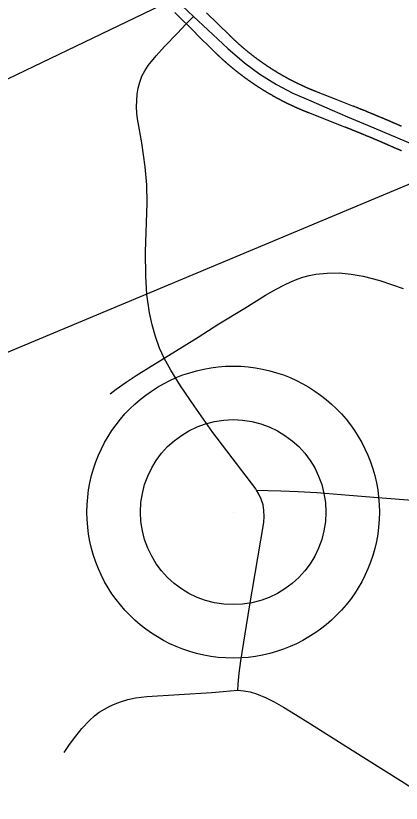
# Model space of a CAD drawing. Extents: x 0 to 34, y 0 to 22.
# Drawn here: x 6.7217 to 6.9178, y 18.5897 to 18.991 of the extents above; entities that cross this region are included whole.
import ezdxf

# ---------------------------------------------------------------- set-up
doc = ezdxf.new("R2010")
doc.units = 0
for name, color, linetype in [('GM_X_Township_Road', 7, 'Continuous'), ('GM_X_Unincorporated', 7, 'Continuous'), ('GM_X_Unincorporated_Location', 7, 'Continuous'), ('SC_Shading1', 7, 'Continuous'), ('SH_Text', 7, 'Continuous')]:
    doc.layers.add(name, color=color, linetype=linetype)

msp = doc.modelspace()

# ---------------------------------------------------------------- linework, layer by layer
at = {"layer": 'GM_X_Township_Road'}
for points in [[(6.75758, 19.0346), (6.7624, 19.03259), (6.76607, 19.03079), (6.7696, 19.02891), (6.77241, 19.02733), (6.77472, 19.02596), (6.77731, 19.02416), (6.78005, 19.02207), (6.78372, 19.0189), (6.78597, 19.01676), (6.78855, 19.01422), (6.79142, 19.0112), (6.79418, 19.0084), (6.79728, 19.00524), (6.80099, 19.00145), (6.80637, 18.99597), (6.81208, 18.99063)], [(6.79717, 18.8164), (6.79489, 18.82157), (6.79274, 18.82746), (6.79102, 18.83348), (6.7897, 18.8396), (6.7884, 18.84889), (6.7878, 18.85824), (6.78777, 18.8707), (6.7886, 18.8955), (6.7884, 18.90474), (6.78759, 18.91393), (6.78574, 18.92613), (6.78358, 18.93845), (6.78329, 18.94134), (6.78314, 18.94458), (6.78323, 18.94778), (6.78348, 18.95094), (6.78399, 18.95407), (6.78476, 18.95715), (6.78586, 18.96014), (6.78731, 18.96299), (6.78908, 18.96564), (6.79305, 18.97051), (6.7974, 18.97533), (6.80389, 18.98217), (6.80828, 18.98671), (6.81208, 18.99063)], [(6.81208, 18.99063), (6.81932, 18.98386), (6.82953, 18.97432), (6.83798, 18.96703), (6.84584, 18.96113), (6.85428, 18.95593), (6.86273, 18.95151), (6.87177, 18.94757), (6.88268, 18.94286), (6.89054, 18.93942), (6.90063, 18.93525), (6.92347, 18.92547), (6.93757, 18.91896), (6.97089, 18.9022), (6.9971, 18.88857)], [(6.79717, 18.8164), (6.81447, 18.82725), (6.82492, 18.83389), (6.83826, 18.84199), (6.84871, 18.84852), (6.85419, 18.85165), (6.85833, 18.85382), (6.86169, 18.85546), (6.86484, 18.85671), (6.86767, 18.8577), (6.87096, 18.85862), (6.87431, 18.85921), (6.88016, 18.8598), (6.88628, 18.85994), (6.8924, 18.85934), (6.89845, 18.85822), (6.90693, 18.85599), (6.91884, 18.85195)], [(6.76968, 18.79831), (6.77278, 18.80068), (6.77777, 18.80424), (6.78296, 18.80764), (6.78928, 18.8116), (6.79717, 18.8164)], [(6.84418, 18.74923), (6.84383, 18.74982), (6.82196, 18.77862), (6.81246, 18.79218), (6.80545, 18.80246), (6.80051, 18.81039), (6.79717, 18.8164)], [(6.83472, 18.64721), (6.83491, 18.65035), (6.83539, 18.65598), (6.83615, 18.66218), (6.84057, 18.68972), (6.84637, 18.72376), (6.84787, 18.73274), (6.84804, 18.73577), (6.84794, 18.73876), (6.84748, 18.7417), (6.84662, 18.74454), (6.84538, 18.74723), (6.84418, 18.74923)], [(6.84418, 18.74923), (6.84998, 18.74911), (6.85654, 18.74895), (6.86543, 18.7485), (6.8748, 18.74795), (6.88728, 18.74706), (6.90594, 18.74554), (6.96498, 18.74096), (7.0179, 18.73666), (7.06738, 18.73307), (7.07814, 18.73229), (7.08402, 18.73186)], [(6.74636, 18.61556), (6.74866, 18.61908), (6.75103, 18.62233), (6.75532, 18.62777), (6.75923, 18.63177), (6.7618, 18.63415), (6.76417, 18.63603), (6.76676, 18.63768), (6.76952, 18.63911), (6.77229, 18.64035), (6.77505, 18.64139), (6.77867, 18.64254), (6.78268, 18.6433), (6.7884, 18.64397), (6.82124, 18.6461), (6.82719, 18.64664), (6.83081, 18.64692), (6.83472, 18.64721)], [(6.83472, 18.64721), (6.83777, 18.64702), (6.84101, 18.64645), (6.84416, 18.6454), (6.84902, 18.6433), (6.85312, 18.6413), (6.85789, 18.63854), (6.86398, 18.63491), (6.87171, 18.63005), (6.89286, 18.61671), (6.91746, 18.60117), (6.92349, 18.59738)]]:
    msp.add_lwpolyline(points, dxfattribs=at)
at = {"layer": 'GM_X_Unincorporated'}
for radius in [0.0744, 0.04716]:
    msp.add_circle((6.8323, 18.73803), radius, dxfattribs=at)
at = {"layer": 'GM_X_Unincorporated_Location'}
msp.add_line((6.8323, 18.73803), (6.8323, 18.73803), dxfattribs=at)
at = {"layer": 'SC_Shading1'}
for points in [[(6.80257, 18.99256), (6.81324, 18.98203), (6.81327, 18.98201), (6.81329, 18.98198), (6.82245, 18.97293), (6.82259, 18.9728), (6.82272, 18.97267), (6.82285, 18.97254), (6.82299, 18.97241), (6.82312, 18.97228), (6.82325, 18.97215), (6.82339, 18.97202), (6.82352, 18.97189), (6.82365, 18.97176), (6.82379, 18.97163), (6.82392, 18.9715), (6.82406, 18.97137), (6.82419, 18.97124), (6.82433, 18.97112), (6.82446, 18.97099), (6.8246, 18.97086), (6.82473, 18.97073), (6.82487, 18.9706), (6.825, 18.97048), (6.82514, 18.97035), (6.82528, 18.97022), (6.82541, 18.97009), (6.82555, 18.96997), (6.82568, 18.96984), (6.82582, 18.96971), (6.82596, 18.96959), (6.82609, 18.96946), (6.82623, 18.96933), (6.82637, 18.96921), (6.82651, 18.96908), (6.82664, 18.96896), (6.82678, 18.96883), (6.82692, 18.96871), (6.82706, 18.96858), (6.8272, 18.96846), (6.82733, 18.96833), (6.82747, 18.96821), (6.82761, 18.96808), (6.82775, 18.96796), (6.82789, 18.96784), (6.82803, 18.96771), (6.82817, 18.96759), (6.82831, 18.96747), (6.82845, 18.96734), (6.82859, 18.96722), (6.82873, 18.9671), (6.82887, 18.96697), (6.82901, 18.96685), (6.82915, 18.96673), (6.82929, 18.96661), (6.82943, 18.96649), (6.82957, 18.96636), (6.82971, 18.96624), (6.82985, 18.96612), (6.83, 18.966), (6.83014, 18.96588), (6.83028, 18.96576), (6.83042, 18.96564), (6.83056, 18.96552), (6.83071, 18.9654), (6.83085, 18.96528), (6.83099, 18.96516), (6.8311, 18.96507), (6.83113, 18.96504), (6.83128, 18.96492), (6.83142, 18.9648), (6.83156, 18.96468), (6.83171, 18.96456), (6.83185, 18.96444), (6.83199, 18.96432), (6.83214, 18.96421), (6.83228, 18.96409), (6.83243, 18.96397), (6.83257, 18.96385), (6.83271, 18.96373), (6.83286, 18.96362), (6.833, 18.9635), (6.83315, 18.96338), (6.83329, 18.96327), (6.83344, 18.96315), (6.83358, 18.96303), (6.83373, 18.96292), (6.83388, 18.9628), (6.83402, 18.96268), (6.83417, 18.96257), (6.83431, 18.96245), (6.83446, 18.96234), (6.83461, 18.96222), (6.83475, 18.96211), (6.8349, 18.96199), (6.83505, 18.96188), (6.83519, 18.96176), (6.83534, 18.96165), (6.83549, 18.96154), (6.83564, 18.96142), (6.83578, 18.96131), (6.83593, 18.9612), (6.83608, 18.96108), (6.83623, 18.96097), (6.83637, 18.96086), (6.83652, 18.96074), (6.83667, 18.96063), (6.83682, 18.96052), (6.83697, 18.96041), (6.83712, 18.9603), (6.83727, 18.96018), (6.83742, 18.96007), (6.83757, 18.95996), (6.83772, 18.95985), (6.83786, 18.95974), (6.83801, 18.95963), (6.83816, 18.95952), (6.83831, 18.95941), (6.83847, 18.9593), (6.83862, 18.95919), (6.83877, 18.95908), (6.83892, 18.95897), (6.83907, 18.95886), (6.83922, 18.95875), (6.83937, 18.95864), (6.83952, 18.95853), (6.83967, 18.95842), (6.83982, 18.95832), (6.83998, 18.95821), (6.84013, 18.9581), (6.84028, 18.95799), (6.84043, 18.95789), (6.84058, 18.95778), (6.84074, 18.95767), (6.84089, 18.95756), (6.84104, 18.95746), (6.84119, 18.95735), (6.84135, 18.95724), (6.8415, 18.95714), (6.84165, 18.95703), (6.84181, 18.95693), (6.84196, 18.95682), (6.84211, 18.95672), (6.84227, 18.95661), (6.84242, 18.95651), (6.84258, 18.9564), (6.84273, 18.9563), (6.84288, 18.95619), (6.84304, 18.95609), (6.84319, 18.95598), (6.84335, 18.95588), (6.8435, 18.95578), (6.84366, 18.95567), (6.84381, 18.95557), (6.84397, 18.95547), (6.84412, 18.95537), (6.84428, 18.95526), (6.84443, 18.95516), (6.84459, 18.95506), (6.84475, 18.95496), (6.8449, 18.95486), (6.84506, 18.95475), (6.84522, 18.95465), (6.84537, 18.95455), (6.84553, 18.95445), (6.84569, 18.95435), (6.84584, 18.95425), (6.846, 18.95415), (6.84616, 18.95405), (6.84631, 18.95395), (6.84647, 18.95385), (6.84663, 18.95375), (6.84679, 18.95365), (6.84694, 18.95355), (6.8471, 18.95345), (6.84726, 18.95335), (6.84742, 18.95326), (6.84758, 18.95316), (6.84773, 18.95306), (6.84789, 18.95296), (6.84805, 18.95287), (6.84821, 18.95277), (6.84837, 18.95267), (6.84853, 18.95257), (6.84869, 18.95248), (6.84885, 18.95238), (6.84901, 18.95228), (6.84917, 18.95219), (6.84933, 18.95209), (6.84949, 18.952), (6.84965, 18.9519), (6.84981, 18.95181), (6.84997, 18.95171), (6.85013, 18.95162), (6.85029, 18.95152), (6.85045, 18.95143), (6.85061, 18.95133), (6.85077, 18.95124), (6.85093, 18.95115), (6.85109, 18.95105), (6.85125, 18.95096), (6.85141, 18.95086), (6.85157, 18.95077), (6.85174, 18.95068), (6.8519, 18.95059), (6.85206, 18.95049), (6.85222, 18.9504), (6.85238, 18.95031), (6.85255, 18.95022), (6.85271, 18.95013), (6.85287, 18.95004), (6.85303, 18.94995), (6.85319, 18.94985), (6.85336, 18.94976), (6.85352, 18.94967), (6.85368, 18.94958), (6.85385, 18.94949), (6.85401, 18.9494), (6.85417, 18.94931), (6.85434, 18.94922), (6.8545, 18.94914), (6.85466, 18.94905), (6.85483, 18.94896), (6.85499, 18.94887), (6.85516, 18.94878), (6.85532, 18.94869), (6.85548, 18.94861), (6.85565, 18.94852), (6.85581, 18.94843), (6.85598, 18.94834), (6.85614, 18.94826), (6.85631, 18.94817), (6.85647, 18.94808), (6.85664, 18.948), (6.8568, 18.94791), (6.85697, 18.94782), (6.85713, 18.94774), (6.8573, 18.94765), (6.85746, 18.94757), (6.85763, 18.94748), (6.8578, 18.9474), (6.85796, 18.94731), (6.85813, 18.94723), (6.85829, 18.94715), (6.85846, 18.94706), (6.85863, 18.94698), (6.85879, 18.94689), (6.85896, 18.94681), (6.85913, 18.94673), (6.85929, 18.94664), (6.85946, 18.94656), (6.85963, 18.94648), (6.85979, 18.9464), (6.85996, 18.94632), (6.86013, 18.94623), (6.8603, 18.94615), (6.86047, 18.94607), (6.86063, 18.94599), (6.86079, 18.94591), (6.86095, 18.94584), (6.86112, 18.94576), (6.86128, 18.94568), (6.86144, 18.9456), (6.86161, 18.94552), (6.86177, 18.94545), (6.86193, 18.94537), (6.8621, 18.94529), (6.86226, 18.94522), (6.86242, 18.94514), (6.86259, 18.94506), (6.86275, 18.94499), (6.86292, 18.94491), (6.86308, 18.94483), (6.86325, 18.94476), (6.86341, 18.94468), (6.86358, 18.94461), (6.86374, 18.94453), (6.8639, 18.94446), (6.86407, 18.94439), (6.86423, 18.94431), (6.8644, 18.94424), (6.86456, 18.94416), (6.86473, 18.94409), (6.8649, 18.94402), (6.86506, 18.94394), (6.86523, 18.94387), (6.86539, 18.9438), (6.86556, 18.94372), (6.86572, 18.94365), (6.86589, 18.94358), (6.86606, 18.94351), (6.86622, 18.94344), (6.86639, 18.94337), (6.86655, 18.94329), (6.86672, 18.94322), (6.86689, 18.94315), (6.86705, 18.94308), (6.86717, 18.94303), (6.86717, 18.94303), (6.86722, 18.94301), (6.86739, 18.94294), (6.86755, 18.94287), (6.86772, 18.9428), (6.86789, 18.94273), (6.86806, 18.94266), (6.86822, 18.94259), (6.86837, 18.94253), (6.86856, 18.94246), (6.86872, 18.94239), (6.86889, 18.94232), (6.86906, 18.94225), (6.86923, 18.94218), (6.8694, 18.94211), (6.86956, 18.94205), (6.86973, 18.94198), (6.8699, 18.94191), (6.87007, 18.94185), (6.87024, 18.94178), (6.8704, 18.94171), (6.87057, 18.94165), (6.88902, 18.93441), (6.88918, 18.93435), (6.88934, 18.93429), (6.8895, 18.93422), (6.88967, 18.93416), (6.88983, 18.93409), (6.88999, 18.93403), (6.89016, 18.93396), (6.89032, 18.9339), (6.89048, 18.93383), (6.89064, 18.93377), (6.89081, 18.9337), (6.89097, 18.93364), (6.89113, 18.93357), (6.89129, 18.93351), (6.89146, 18.93344), (6.89162, 18.93338), (6.89178, 18.93331), (6.89194, 18.93325), (6.8921, 18.93318), (6.89227, 18.93312), (6.89243, 18.93305), (6.89259, 18.93298), (6.89275, 18.93292), (6.89292, 18.93285), (6.89308, 18.93279), (6.89324, 18.93272), (6.8934, 18.93266), (6.89357, 18.93259), (6.89373, 18.93253), (6.89389, 18.93246), (6.89405, 18.93239), (6.89421, 18.93233), (6.89438, 18.93226), (6.89454, 18.9322), (6.8947, 18.93213), (6.89486, 18.93206), (6.89502, 18.932), (6.89535, 18.93187), (6.89551, 18.9318), (6.89567, 18.93173), (6.89584, 18.93167), (6.896, 18.9316), (6.89616, 18.93154), (6.89632, 18.93147), (6.89648, 18.9314), (6.89664, 18.93134), (6.89681, 18.93127), (6.89697, 18.9312), (6.89713, 18.93114), (6.89729, 18.93107), (6.89745, 18.931), (6.89762, 18.93094), (6.89778, 18.93087), (6.89794, 18.9308), (6.8981, 18.93074), (6.89826, 18.93067), (6.89842, 18.9306), (6.89859, 18.93054), (6.89875, 18.93047), (6.89907, 18.93034), (6.89923, 18.93027), (6.8994, 18.9302), (6.89956, 18.93013), (6.89972, 18.93007), (6.89988, 18.93), (6.89993, 18.92998), (6.89994, 18.92998), (6.90004, 18.92993), (6.9002, 18.92986), (6.90036, 18.9298), (6.90053, 18.92973), (6.90069, 18.92966), (6.90085, 18.9296), (6.90101, 18.92953), (6.90117, 18.92946), (6.90133, 18.92939), (6.9015, 18.92933), (6.90182, 18.92919), (6.90198, 18.92912), (6.90214, 18.92905), (6.9023, 18.92899), (6.90246, 18.92892), (6.90262, 18.92885), (6.90279, 18.92878), (6.90295, 18.92871), (6.90311, 18.92865), (6.90327, 18.92858), (6.90343, 18.92851), (6.90359, 18.92844), (6.90375, 18.92837), (6.90391, 18.92831), (6.90408, 18.92824), (6.90424, 18.92817), (6.9044, 18.9281), (6.90456, 18.92803), (6.90472, 18.92796), (6.90488, 18.9279), (6.90504, 18.92783), (6.9052, 18.92776), (6.90536, 18.92769), (6.90554, 18.92762), (6.90571, 18.92754), (6.90588, 18.92747), (6.90605, 18.9274), (6.90622, 18.92732), (6.9064, 18.92725), (6.90657, 18.92718), (6.90674, 18.9271), (6.90691, 18.92703), (6.90708, 18.92696), (6.90726, 18.92688), (6.90743, 18.92681), (6.9076, 18.92673), (6.90777, 18.92666), (6.90794, 18.92659), (6.90812, 18.92651), (6.90829, 18.92644), (6.90846, 18.92636), (6.90863, 18.92629), (6.9088, 18.92622), (6.90897, 18.92614), (6.90915, 18.92607), (6.90932, 18.92599), (6.90949, 18.92592), (6.90966, 18.92584), (6.90983, 18.92577), (6.91, 18.9257), (6.91018, 18.92562), (6.91035, 18.92555), (6.91052, 18.92547), (6.91069, 18.9254), (6.91086, 18.92532), (6.91103, 18.92525), (6.9112, 18.92517), (6.91138, 18.9251), (6.91155, 18.92502), (6.91172, 18.92495), (6.91189, 18.92487), (6.91206, 18.9248), (6.91223, 18.92472), (6.9124, 18.92465), (6.91275, 18.9245), (6.91292, 18.92442), (6.91309, 18.92435), (6.91326, 18.92427), (6.91343, 18.9242), (6.9136, 18.92412), (6.91377, 18.92405), (6.91395, 18.92397), (6.91412, 18.92389), (6.91429, 18.92382), (6.91446, 18.92374), (6.91463, 18.92367), (6.9148, 18.92359), (6.91497, 18.92352), (6.91514, 18.92344), (6.91531, 18.92336), (6.91548, 18.92329), (6.91566, 18.92321), (6.91583, 18.92314), (6.916, 18.92306), (6.91617, 18.92298), (6.91634, 18.92291), (6.91651, 18.92283), (6.91668, 18.92276), (6.91685, 18.92268), (6.91702, 18.9226), (6.91719, 18.92253), (6.91736, 18.92245), (6.91753, 18.92237), (6.91771, 18.9223), (6.91788, 18.92222)], [(6.91792, 18.93464), (6.91775, 18.93471), (6.91758, 18.93479), (6.91741, 18.93486), (6.91725, 18.93493), (6.91708, 18.93501), (6.91691, 18.93508), (6.91674, 18.93515), (6.91657, 18.93523), (6.91641, 18.9353), (6.91624, 18.93537), (6.91607, 18.93545), (6.9159, 18.93552), (6.91573, 18.93559), (6.91557, 18.93567), (6.9154, 18.93574), (6.91506, 18.93589), (6.91489, 18.93596), (6.91473, 18.93603), (6.91456, 18.93611), (6.91439, 18.93618), (6.91423, 18.93625), (6.91407, 18.93632), (6.91391, 18.93639), (6.91375, 18.93646), (6.91358, 18.93653), (6.91342, 18.9366), (6.91326, 18.93667), (6.9131, 18.93674), (6.91294, 18.93681), (6.91277, 18.93688), (6.91261, 18.93695), (6.91245, 18.93702), (6.91229, 18.93709), (6.91212, 18.93716), (6.91196, 18.93723), (6.9118, 18.9373), (6.91164, 18.93737), (6.91148, 18.93744), (6.91131, 18.93751), (6.91115, 18.93758), (6.91099, 18.93765), (6.91083, 18.93772), (6.91066, 18.93778), (6.9105, 18.93785), (6.91034, 18.93792), (6.91018, 18.93799), (6.91001, 18.93806), (6.90985, 18.93813), (6.90969, 18.9382), (6.90953, 18.93827), (6.90936, 18.93834), (6.9092, 18.93841), (6.90904, 18.93848), (6.90888, 18.93855), (6.90871, 18.93862), (6.90855, 18.93868), (6.90839, 18.93875), (6.90822, 18.93882), (6.90806, 18.93889), (6.9079, 18.93896), (6.90774, 18.93903), (6.90757, 18.9391), (6.90747, 18.93914), (6.90741, 18.93917), (6.90709, 18.9393), (6.90692, 18.93937), (6.90676, 18.93944), (6.9066, 18.93951), (6.90643, 18.93958), (6.90627, 18.93964), (6.90611, 18.93971), (6.90595, 18.93978), (6.90578, 18.93985), (6.90562, 18.93992), (6.90546, 18.93999), (6.90529, 18.94005), (6.90513, 18.94012), (6.90497, 18.94019), (6.9048, 18.94026), (6.90464, 18.94033), (6.90448, 18.94039), (6.90432, 18.94046), (6.90415, 18.94053), (6.90399, 18.9406), (6.90383, 18.94067), (6.90366, 18.94073), (6.9035, 18.9408), (6.90334, 18.94087), (6.90317, 18.94094), (6.90301, 18.941), (6.90285, 18.94107), (6.90268, 18.94114), (6.90252, 18.94121), (6.90236, 18.94127), (6.90219, 18.94134), (6.90203, 18.94141), (6.90187, 18.94148), (6.90138, 18.94168), (6.90121, 18.94174), (6.90105, 18.94181), (6.90089, 18.94188), (6.90072, 18.94195), (6.90056, 18.94201), (6.9004, 18.94208), (6.90034, 18.9421), (6.90023, 18.94215), (6.90007, 18.94221), (6.89991, 18.94228), (6.89974, 18.94235), (6.89958, 18.94241), (6.89941, 18.94248), (6.89909, 18.94261), (6.89892, 18.94268), (6.89876, 18.94275), (6.8986, 18.94281), (6.89843, 18.94288), (6.89827, 18.94295), (6.89811, 18.94301), (6.89794, 18.94308), (6.89778, 18.94315), (6.89761, 18.94321), (6.89745, 18.94328), (6.89729, 18.94334), (6.89712, 18.94341), (6.89696, 18.94348), (6.8968, 18.94354), (6.89663, 18.94361), (6.89647, 18.94367), (6.8963, 18.94374), (6.89614, 18.94381), (6.89598, 18.94387), (6.89581, 18.94394), (6.89565, 18.944), (6.89548, 18.94407), (6.89532, 18.94413), (6.89516, 18.9442), (6.89499, 18.94427), (6.89483, 18.94433), (6.89466, 18.9444), (6.89417, 18.94459), (6.89401, 18.94466), (6.89384, 18.94472), (6.89368, 18.94479), (6.89352, 18.94485), (6.89335, 18.94492), (6.89324, 18.94496), (6.89319, 18.94498), (6.88475, 18.9483), (6.87472, 18.95223), (6.87455, 18.95229), (6.87438, 18.95236), (6.87421, 18.95243), (6.87404, 18.95249), (6.87387, 18.95256), (6.8737, 18.95263), (6.87354, 18.9527), (6.87337, 18.95277), (6.8732, 18.95284), (6.87303, 18.9529), (6.87286, 18.95297), (6.87269, 18.95304), (6.87252, 18.95311), (6.87235, 18.95318), (6.87219, 18.95325), (6.87202, 18.95332), (6.87185, 18.95339), (6.87168, 18.95346), (6.87151, 18.95353), (6.87135, 18.9536), (6.87118, 18.95368), (6.87101, 18.95375), (6.87084, 18.95382), (6.87068, 18.95389), (6.87051, 18.95396), (6.87034, 18.95404), (6.87017, 18.95411), (6.87001, 18.95418), (6.86984, 18.95426), (6.86967, 18.95433), (6.86951, 18.9544), (6.86934, 18.95448), (6.86917, 18.95455), (6.86901, 18.95463), (6.86884, 18.9547), (6.86867, 18.95477), (6.86851, 18.95485), (6.86834, 18.95493), (6.86818, 18.955), (6.86801, 18.95508), (6.86784, 18.95515), (6.86768, 18.95523), (6.86751, 18.95531), (6.86735, 18.95538), (6.86718, 18.95546), (6.86702, 18.95554), (6.86685, 18.95561), (6.86669, 18.95569), (6.86652, 18.95577), (6.86636, 18.95585), (6.86619, 18.95593), (6.86603, 18.956), (6.86586, 18.95608), (6.8657, 18.95616), (6.86554, 18.95624), (6.86537, 18.95632), (6.86521, 18.9564), (6.86504, 18.95648), (6.86488, 18.95656), (6.86472, 18.95664), (6.86455, 18.95672), (6.86439, 18.9568), (6.86423, 18.95688), (6.86406, 18.95696), (6.8639, 18.95705), (6.86374, 18.95713), (6.86357, 18.95721), (6.86341, 18.95729), (6.86325, 18.95737), (6.86309, 18.95746), (6.86292, 18.95754), (6.86276, 18.95762), (6.8626, 18.95771), (6.86244, 18.95779), (6.86228, 18.95787), (6.86211, 18.95796), (6.86195, 18.95804), (6.86179, 18.95813), (6.86163, 18.95821), (6.86147, 18.95829), (6.86131, 18.95838), (6.86114, 18.95847), (6.86098, 18.95855), (6.86082, 18.95864), (6.86066, 18.95872), (6.8605, 18.95881), (6.86034, 18.9589), (6.86018, 18.95898), (6.86002, 18.95907), (6.85986, 18.95916), (6.8597, 18.95924), (6.85954, 18.95933), (6.85938, 18.95942), (6.85922, 18.95951), (6.85906, 18.95959), (6.8589, 18.95968), (6.85874, 18.95977), (6.85858, 18.95986), (6.85842, 18.95995), (6.85827, 18.96004), (6.85811, 18.96013), (6.85795, 18.96022), (6.85779, 18.96031), (6.85763, 18.9604), (6.85747, 18.96049), (6.85731, 18.96058), (6.85716, 18.96067), (6.857, 18.96076), (6.85684, 18.96085), (6.85668, 18.96094), (6.85653, 18.96104), (6.85636, 18.96113), (6.8562, 18.96123), (6.85604, 18.96132), (6.85588, 18.96142), (6.85571, 18.96151), (6.85555, 18.96161), (6.85539, 18.96171), (6.85523, 18.9618), (6.85507, 18.9619), (6.8549, 18.962), (6.85474, 18.9621), (6.85458, 18.96219), (6.85442, 18.96229), (6.85426, 18.96239), (6.8541, 18.96249), (6.85394, 18.96259), (6.85378, 18.96268), (6.85362, 18.96278), (6.85346, 18.96288), (6.8533, 18.96298), (6.85314, 18.96308), (6.85298, 18.96318), (6.85282, 18.96328), (6.85266, 18.96338), (6.8525, 18.96348), (6.85234, 18.96358), (6.85218, 18.96369), (6.85202, 18.96379), (6.85186, 18.96389), (6.8517, 18.96399), (6.85154, 18.96409), (6.85139, 18.96419), (6.85123, 18.9643), (6.85107, 18.9644), (6.85091, 18.9645), (6.85075, 18.96461), (6.8506, 18.96471), (6.85044, 18.96481), (6.85028, 18.96492), (6.85012, 18.96502), (6.84997, 18.96512), (6.84981, 18.96523), (6.84965, 18.96533), (6.8495, 18.96544), (6.84934, 18.96554), (6.84919, 18.96565), (6.84903, 18.96576), (6.84887, 18.96586), (6.84872, 18.96597), (6.84856, 18.96607), (6.84851, 18.96611), (6.84841, 18.96618), (6.84825, 18.96629), (6.8481, 18.96639), (6.84794, 18.9665), (6.84779, 18.96661), (6.84763, 18.96672), (6.84748, 18.96682), (6.84732, 18.96693), (6.84717, 18.96704), (6.84701, 18.96715), (6.84686, 18.96726), (6.84671, 18.96737), (6.84655, 18.96748), (6.8464, 18.96759), (6.84624, 18.96769), (6.84609, 18.9678), (6.84594, 18.96791), (6.84579, 18.96803), (6.84563, 18.96814), (6.84548, 18.96825), (6.84533, 18.96836), (6.84518, 18.96847), (6.84502, 18.96858), (6.84487, 18.96869), (6.84472, 18.9688), (6.84457, 18.96892), (6.84442, 18.96903), (6.84427, 18.96914), (6.84411, 18.96925), (6.84396, 18.96937), (6.84381, 18.96948), (6.84372, 18.96955), (6.84351, 18.96971), (6.84336, 18.96982), (6.84321, 18.96993), (6.84306, 18.97005), (6.84291, 18.97016), (6.84276, 18.97028), (6.84261, 18.97039), (6.84246, 18.97051), (6.84231, 18.97062), (6.84217, 18.97074), (6.84202, 18.97085), (6.84187, 18.97097), (6.84172, 18.97109), (6.84157, 18.9712), (6.84142, 18.97132), (6.84128, 18.97144), (6.84113, 18.97155), (6.84098, 18.97167), (6.84083, 18.97179), (6.84068, 18.9719), (6.84054, 18.97202), (6.84039, 18.97214), (6.84024, 18.97226), (6.8401, 18.97238), (6.83995, 18.9725), (6.8398, 18.97262), (6.83966, 18.97273), (6.83951, 18.97285), (6.83937, 18.97297), (6.83922, 18.97309), (6.83908, 18.97321), (6.83893, 18.97333), (6.83879, 18.97345), (6.83864, 18.97357), (6.8385, 18.97369), (6.83835, 18.97382), (6.83821, 18.97394), (6.83806, 18.97406), (6.83792, 18.97418), (6.83777, 18.9743), (6.83763, 18.97442), (6.83749, 18.97455), (6.83734, 18.97467), (6.8372, 18.97479), (6.83706, 18.97491), (6.83692, 18.97504), (6.83677, 18.97516), (6.83663, 18.97528), (6.83649, 18.97541), (6.83635, 18.97553), (6.8362, 18.97566), (6.83606, 18.97578), (6.83592, 18.9759), (6.83578, 18.97603), (6.83564, 18.97615), (6.8355, 18.97628), (6.83536, 18.9764), (6.83522, 18.97653), (6.83508, 18.97666), (6.83493, 18.97678), (6.83479, 18.97691), (6.83465, 18.97703), (6.83452, 18.97716), (6.83438, 18.97729), (6.83424, 18.97741), (6.8341, 18.97754), (6.83396, 18.97767), (6.83382, 18.9778), (6.83368, 18.97792), (6.83357, 18.97802), (6.83347, 18.97812), (6.83336, 18.97822), (6.83326, 18.97832), (6.83315, 18.97841), (6.83305, 18.97851), (6.83294, 18.97861), (6.83283, 18.97871), (6.83273, 18.97881), (6.83262, 18.97891), (6.83259, 18.97894), (6.83252, 18.97901), (6.83241, 18.97911), (6.83231, 18.97921), (6.8322, 18.97931), (6.8321, 18.97941), (6.832, 18.97951), (6.83189, 18.97961), (6.83179, 18.97971), (6.83168, 18.97981), (6.83158, 18.97991), (6.83147, 18.98001), (6.83137, 18.98011), (6.83127, 18.98021), (6.83116, 18.98031), (6.83106, 18.98041), (6.83096, 18.98051), (6.83085, 18.98061), (6.83075, 18.98071), (6.83065, 18.98081), (6.83054, 18.98091), (6.83041, 18.98105), (6.81881, 18.99251)]]:
    msp.add_lwpolyline(points, dxfattribs=at)
at = {"layer": 'SH_Text'}
msp.add_lwpolyline([(9.24529, 20.17502), (4.46592, 17.8756), (9.24529, 19.87959)], close=True, dxfattribs=at)

doc.saveas('drawing.dxf')
